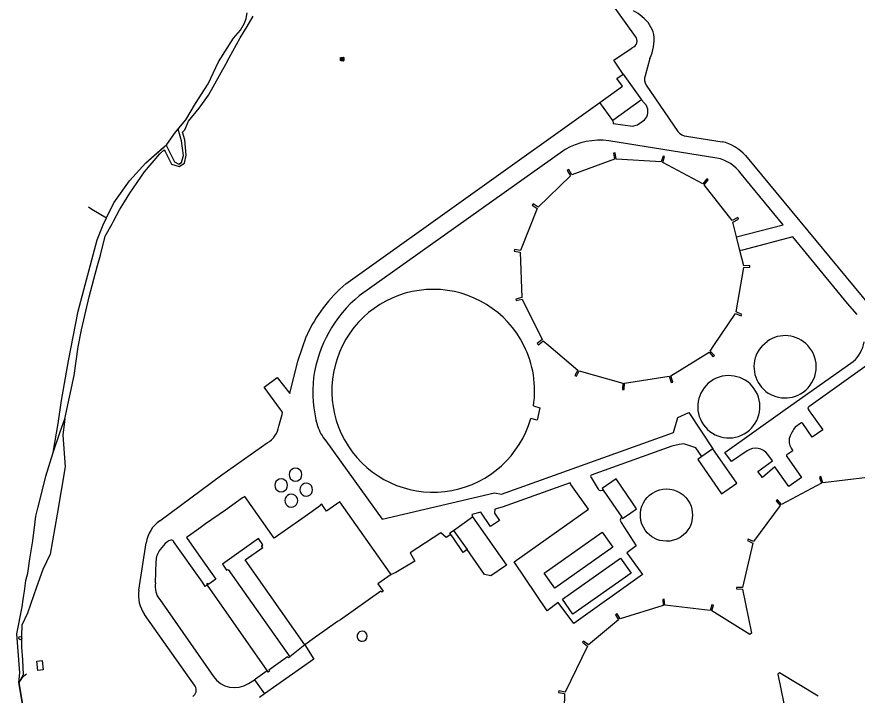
# Model space of a CAD drawing. Extents: x 162722 to 165099, y 384721 to 386283.
# Drawn here: x 162945.7 to 163196.7, y 385645.6 to 385848.1 of the extents above; entities that cross this region are included whole.
import ezdxf

# ---------------------------------------------------------------- set-up
doc = ezdxf.new("R2010")
doc.units = 0
for name, color, linetype in [('IMGEO_Bassin', 7, 'Continuous'), ('IMGEO_Bezinkbak', 7, 'Continuous'), ('IMGEO_Boom', 7, 'Continuous'), ('IMGEO_Damwand', 7, 'Continuous'), ('IMGEO_Erf', 7, 'Continuous'), ('IMGEO_Lage_trafo', 7, 'Continuous'), ('IMGEO_Oever', 7, 'Continuous'), ('IMGEO_Opslagtank', 7, 'Continuous'), ('IMGEO_Pand', 7, 'Continuous'), ('IMGEO_Rijbaan_lokaal_gesloten', 7, 'Continuous'), ('IMGEO_Rijbaan_lokaal_open', 7, 'Continuous'), ('IMGEO_Rioolput', 7, 'Continuous'), ('IMGEO_Rivier', 7, 'Continuous'), ('IMGEO_Waterloop', 7, 'Continuous')]:
    doc.layers.add(name, color=color, linetype=linetype)

msp = doc.modelspace()

# ---------------------------------------------------------------- linework, layer by layer
at = {"layer": 'IMGEO_Bassin'}
msp.add_lwpolyline([(163132.13, 385697.75), (163131.97, 385698.83), (163131.97, 385699.93), (163132.13, 385701.02), (163132.43, 385702.06), (163132.85, 385703.02), (163133.39, 385703.89), (163134, 385704.66), (163134.68, 385705.31), (163135.38, 385705.84), (163136.89, 385706.64), (163137.76, 385706.93), (163138.71, 385707.12), (163139.71, 385707.19), (163140.76, 385707.12), (163141.81, 385706.91), (163142.84, 385706.55), (163143.82, 385706.05), (163144.72, 385705.41), (163145.51, 385704.66), (163146.17, 385703.83), (163146.7, 385702.95), (163147.1, 385702.04), (163147.37, 385701.12), (163147.56, 385699.38), (163147.37, 385697.64), (163147.1, 385696.73), (163146.7, 385695.82), (163146.17, 385694.93), (163145.51, 385694.1), (163144.72, 385693.35), (163143.82, 385692.72), (163142.84, 385692.21), (163141.81, 385691.85), (163140.76, 385691.64), (163139.71, 385691.58), (163138.71, 385691.65), (163137.76, 385691.84), (163136.89, 385692.12), (163135.38, 385692.92), (163134.68, 385693.46), (163134, 385694.11), (163133.39, 385694.87), (163132.85, 385695.74), (163132.43, 385696.71), (163132.13, 385697.75)], dxfattribs=at)
at = {"layer": 'IMGEO_Bezinkbak'}
msp.add_lwpolyline([(163168.39, 385750), (163169.8, 385751.23)], dxfattribs=at)
for centre, start, end in [((163175.18, 385743.65), 43.0923, 125.3579), ((163175.18, 385743.65), 136.9064, 305.3641), ((163175.18, 385743.65), 305.367, 43.0962), ((163158.38, 385731.72), 305.364, 125.3554), ((163158.38, 385731.72), 125.364, 305.3554)]:
    msp.add_arc(centre, 9.3, start, end, dxfattribs=at)
at = {"layer": 'IMGEO_Boom'}
msp.add_circle((162946.72, 385662.64), 0.489, dxfattribs=at)
at = {"layer": 'IMGEO_Damwand'}
for points in [[(162956.53, 385718.08), (162958.05, 385726.74), (162959.05, 385733.59), (162961.09, 385745.43), (162963.98, 385760.28), (162966.86, 385771.14), (162969.71, 385781.56), (162971.43, 385786.01), (162972.48, 385788.11), (162974.69, 385792.58), (162979.36, 385799.19), (162984.2, 385804.51), (162990.49, 385810.03), (162993.06, 385813.67), (162996.2, 385817.41), (162999.05, 385822.26), (163002.83, 385828.13), (163005.95, 385834.66), (163010.39, 385841.76), (163012.49, 385844.16), (163013.67, 385846.19), (163014.15, 385847.64), (163014.47, 385849.32)], [(162948.55, 385651.85), (162947.32, 385650.89), (162946.32, 385649.44), (162950.67, 385623.49), (162951.4, 385622.58), (162952.39, 385621.34)]]:
    msp.add_lwpolyline(points, dxfattribs=at)
at = {"layer": 'IMGEO_Erf'}
for points in [[(162960.02, 385728.14), (162962.83, 385741.07), (162964.03, 385749.6), (162965, 385754.64), (162967.31, 385764.53), (162968.71, 385769.81), (162969.79, 385773.93), (162970.64, 385777.02), (162972.06, 385782.61), (162974.14, 385786.34), (162974.55, 385787.08), (162976.32, 385790.55), (162977.84, 385792.86), (162979.43, 385795.47), (162983.81, 385801.85), (162988.44, 385807.19), (162989.72, 385808.43), (162989.95, 385807.96), (162991.93, 385804.17), (162994.13, 385803.43), (162995.76, 385804.43), (162996.26, 385806.85), (162995.89, 385811.37), (162995.17, 385813.72), (162995.9, 385814.43), (162996.99, 385816.94), (163000.15, 385820.88), (163002.94, 385824.72), (163008.12, 385834.04), (163009.15, 385835.9), (163012.35, 385841.9), (163014.49, 385845.25), (163016.29, 385848.29)], [(162960.02, 385728.14), (162959.46, 385723.26), (162960.09, 385713.83), (162957.75, 385699.67), (162955.6, 385687.67), (162953.48, 385683.18), (162951.51, 385677.87), (162948.9, 385670.09), (162947.22, 385666.55), (162947.07, 385663.4), (162947.08, 385659.96), (162947.4, 385656.13), (162947.62, 385651.65), (162946.32, 385649.44)], [(163080.16, 385689.06), (163079.02, 385688.25), (163076.08, 385692.47), (163075.28, 385693.61)]]:
    msp.add_lwpolyline(points, dxfattribs=at)
at = {"layer": 'IMGEO_Lage_trafo'}
for points in [[(163029.52, 385709.63), (163030.06, 385709.9), (163030.49, 385710.33), (163030.76, 385710.86), (163030.85, 385711.46), (163030.76, 385712.05), (163030.49, 385712.59), (163030.06, 385713.01), (163029.52, 385713.28), (163028.93, 385713.38), (163028.34, 385713.28), (163027.8, 385713.01), (163027.38, 385712.59), (163027.11, 385712.05), (163027.01, 385711.46), (163027.11, 385710.86), (163027.38, 385710.33), (163027.8, 385709.9), (163028.34, 385709.63), (163028.93, 385709.54), (163029.52, 385709.63)], [(163025.23, 385706.44), (163025.77, 385706.72), (163026.19, 385707.14), (163026.47, 385707.68), (163026.56, 385708.27), (163026.47, 385708.86), (163026.19, 385709.4), (163025.77, 385709.82), (163025.23, 385710.1), (163024.64, 385710.19), (163024.05, 385710.1), (163023.51, 385709.82), (163023.09, 385709.4), (163022.82, 385708.86), (163022.72, 385708.27), (163022.82, 385707.68), (163023.09, 385707.14), (163023.51, 385706.72), (163024.05, 385706.44), (163024.64, 385706.35), (163025.23, 385706.44)], [(163032.72, 385705.13), (163033.26, 385705.41), (163033.68, 385705.83), (163033.95, 385706.37), (163034.05, 385706.96), (163033.95, 385707.55), (163033.68, 385708.09), (163033.26, 385708.51), (163032.72, 385708.79), (163032.13, 385708.88), (163031.54, 385708.79), (163031, 385708.51), (163030.58, 385708.09), (163030.3, 385707.55), (163030.21, 385706.96), (163030.3, 385706.37), (163030.58, 385705.83), (163031, 385705.41), (163031.54, 385705.13), (163032.13, 385705.04), (163032.72, 385705.13)], [(163028.25, 385701.87), (163028.79, 385702.15), (163029.21, 385702.57), (163029.48, 385703.1), (163029.58, 385703.7), (163029.48, 385704.29), (163029.21, 385704.83), (163028.79, 385705.25), (163028.25, 385705.52), (163027.66, 385705.62), (163027.06, 385705.52), (163026.53, 385705.25), (163026.1, 385704.83), (163025.83, 385704.29), (163025.74, 385703.7), (163025.83, 385703.1), (163026.1, 385702.57), (163026.53, 385702.15), (163027.06, 385701.87), (163027.66, 385701.78), (163028.25, 385701.87)]]:
    msp.add_lwpolyline(points, dxfattribs=at)
for start, end in [(89.9809, 270.0191), (270.0191, 89.9809)]:
    msp.add_arc((163048.84, 385663.2), 1.5, start, end, dxfattribs=at)
at = {"layer": 'IMGEO_Oever'}
msp.add_lwpolyline([(162956.53, 385718.08), (162958.65, 385724.24), (162960.02, 385728.14)], dxfattribs=at)
at = {"layer": 'IMGEO_Opslagtank'}
for points in [[(163160.68, 385782.42), (163159.55, 385786.87), (163161.24, 385787.73), (163161.03, 385788.2), (163159.34, 385787.34), (163151, 385797.97), (163152.2, 385799.42), (163151.84, 385799.77), (163150.64, 385798.32), (163138.66, 385804.65), (163139.2, 385806.41), (163138.72, 385806.55), (163138.18, 385804.79), (163124.72, 385805.64), (163124.46, 385807.49), (163123.96, 385807.44), (163124.22, 385805.59), (163111.5, 385800.95), (163110.54, 385802.53), (163110.12, 385802.26), (163111.08, 385800.68), (163101.44, 385791.3), (163099.91, 385792.32), (163099.62, 385791.91), (163101.15, 385790.89), (163096.12, 385778.35), (163094.3, 385778.66), (163094.2, 385778.17), (163096.02, 385777.86), (163096.51, 385764.32), (163094.74, 385763.88), (163094.87, 385763.41), (163096.64, 385763.85), (163102.61, 385751.75), (163101.15, 385750.61), (163101.51, 385750.23), (163102.96, 385751.37), (163104.58, 385750), (163113.25, 385742.68), (163112.41, 385741.08), (163112.86, 385740.82), (163113.71, 385742.42), (163126.67, 385738.75), (163126.6, 385736.92), (163127.1, 385736.9), (163127.17, 385738.73), (163140.53, 385740.83), (163141.17, 385738.93), (163141.65, 385739.06), (163141.01, 385740.96), (163152.48, 385747.99), (163153.74, 385746.65), (163154.11, 385747.01), (163152.83, 385748.35), (163153.94, 385750), (163160.34, 385759.58), (163162.05, 385758.83), (163162.25, 385759.29), (163160.54, 385760.04), (163162.86, 385773.32), (163164.7, 385773.4), (163164.7, 385773.91), (163162.86, 385773.83), (163161.71, 385778.35)], [(163161.71, 385778.35), (163160.68, 385782.42)], [(163100.02, 385731.97), (163101.93, 385731.42), (163101.15, 385727.72), (163099.2, 385728.17)], [(163199.8, 385710.62), (163186.5, 385709.05), (163185.86, 385710.92), (163185.43, 385710.61), (163186.02, 385708.9), (163174.08, 385702.58), (163172.92, 385703.97), (163172.55, 385703.64), (163173.71, 385702.25), (163165.74, 385691.49), (163164.11, 385692.24), (163163.91, 385691.79), (163165.54, 385691.04), (163162.5, 385677.76), (163160.71, 385677.81), (163160.68, 385677.32), (163162.45, 385677.27), (163165.18, 385664.08), (163164.66, 385663.74), (163153.29, 385670.79), (163153.76, 385672.49), (163153.27, 385672.61), (163152.8, 385670.9), (163139.21, 385672.49), (163139.09, 385674.24), (163138.63, 385674.16), (163138.75, 385672.41), (163125.87, 385668.4), (163124.98, 385669.92), (163124.55, 385669.65), (163125.44, 385668.12), (163116.45, 385660.61), (163115.01, 385661.79), (163114.68, 385661.41), (163116.11, 385660.23), (163109.44, 385646.56), (163107.62, 385646.95), (163107.5, 385646.46), (163109.31, 385646.07), (163109.02, 385632.58)], [(163185.05, 385645.32), (163173.55, 385652.26), (163173.06, 385651.88), (163175.74, 385638.73)]]:
    msp.add_lwpolyline(points, dxfattribs=at)
for radius, start, end in [(30.28, 26.5155, 153.4845), (30.28, 153.4853, 344.0727), (30.29, 351.4266, 26.5147)]:
    msp.add_arc((163070.07, 385736.48), radius, start, end, dxfattribs=at)
at = {"layer": 'IMGEO_Pand'}
for points in [[(163119.81, 385822.51), (163126.6, 385827.4), (163124.96, 385829.67), (163126.82, 385831)], [(163126.82, 385831), (163132.33, 385823.36)], [(163132.33, 385823.36), (163123.68, 385817.13)], [(163123.68, 385817.13), (163119.81, 385822.51)], [(163150.33, 385716.83), (163149.08, 385715.96), (163156.2, 385705.76), (163160.72, 385708.92), (163153.6, 385719.12)], [(163153.6, 385719.12), (163150.33, 385716.83)], [(163126.4, 385698.78), (163126.66, 385698.4), (163129.13, 385700.1), (163130.84, 385701.29), (163129.64, 385703.02), (163124.69, 385710.17), (163120.51, 385707.28), (163120.86, 385706.78)], [(163057.48, 385681.6), (163057.19, 385682.01), (163042.16, 385703.35), (163038.23, 385700.55), (163037.27, 385701.88), (163036.75, 385702.68), (163036.33, 385702.39), (163036.43, 385702.24), (163031.79, 385698.95), (163025.5, 385694.57), (163022.59, 385692.51), (163013.81, 385704.95), (163013.13, 385704.51), (163007.98, 385700.86), (163002.03, 385696.72), (163000, 385695.26), (162997.01, 385693.12), (162996.34, 385692.64), (163000, 385687.44), (163005.09, 385680.21), (163003.08, 385678.8), (163002.93, 385678.69), (163002.74, 385678.93), (163002.35, 385678.65), (163002.51, 385678.42)], [(163120.86, 385706.78), (163126.4, 385698.78)], [(163076.14, 385694.81), (163081.81, 385698.82)], [(163081.81, 385698.82), (163091.92, 385684.4), (163087.26, 385681.26), (163085.35, 385681.61), (163080.16, 385689.06)], [(163076.14, 385694.81), (163080.16, 385689.06)], [(163031.75, 385660.68), (163013.9, 385686.05), (163019.14, 385689.73), (163018.78, 385690.24), (163019.18, 385690.53), (163017.88, 385692.38), (163007.12, 385684.74), (163008.33, 385682.92), (163008.8, 385683.18), (163027.21, 385657.02)], [(163123.75, 385689.78), (163106.37, 385677.56), (163103.19, 385682.07), (163120.58, 385694.3), (163123.75, 385689.78)], [(163129.19, 385682.02), (163111.8, 385669.81), (163108.65, 385674.29), (163126.05, 385686.5), (163129.19, 385682.02)], [(163057.48, 385681.6), (163053.52, 385678.86), (163055.09, 385676.65), (163054.68, 385676.34), (163054.46, 385676.64), (163042.33, 385668.14), (163041.51, 385667.57), (163034.6, 385662.73), (163033.17, 385661.7), (163033.08, 385661.64), (163031.75, 385660.68)], [(163002.51, 385678.42), (163020.37, 385652.99), (163020.49, 385652.85)], [(163027.21, 385657.02), (163026.79, 385656.73), (163026.57, 385657.04), (163020.92, 385653.12), (163021.17, 385652.77), (163020.76, 385652.51), (163020.49, 385652.85)], [(162953.5, 385653.19), (162951.91, 385653.02), (162951.62, 385655.81), (162953.22, 385655.98), (162953.5, 385653.19)]]:
    msp.add_lwpolyline(points, dxfattribs=at)
at = {"layer": 'IMGEO_Rijbaan_lokaal_gesloten'}
for points in [[(163130.46, 385842.27), (163124.95, 385850), (163095.95, 385891.17), (163099.36, 385898.41), (163102.64, 385896.62)], [(163126.82, 385831), (163124.02, 385835.15), (163129.47, 385838.92)], [(163134.8, 385835.72), (163133.37, 385830.52)], [(163133.73, 385827.76), (163143.12, 385813.91)], [(163133.75, 385821.64), (163132.33, 385823.36)], [(163043.96, 385768.44), (163119.81, 385822.51)], [(163123.68, 385817.13), (163123.8, 385816.33), (163129.6, 385815.48), (163131.1, 385815.87), (163133.15, 385817.39)], [(163154.81, 385805.98), (163122.5, 385811.12)], [(163145.78, 385812.46), (163156.43, 385810.85)], [(163109.44, 385808.52), (163047.96, 385764.82)], [(163163.36, 385806.73), (163209.64, 385750.83)], [(163160.68, 385782.42), (163174.56, 385786.02), (163162.05, 385801.28)], [(163196.72, 385759.31), (163193.87, 385762.59), (163177.47, 385782.46), (163162.49, 385778.5), (163161.71, 385778.35)], [(163023.96, 385725.92), (163024.99, 385729.42), (163025.02, 385730.07), (163024.49, 385730.91), (163019.6, 385737.53), (163023.44, 385740.5), (163027.22, 385735.65), (163029.66, 385745.29), (163032.19, 385752.85)], [(163163.83, 385718.56), (163159.19, 385715.34), (163157.21, 385718.1), (163174.54, 385730.41), (163195.56, 385745.21)], [(163200.39, 385744.67), (163182.24, 385731.69)], [(163037.94, 385721.55), (163054.77, 385698.21), (163088.39, 385706.07), (163090.43, 385705.58), (163141.87, 385724.08), (163143.17, 385728.54), (163146.46, 385730.03), (163153.6, 385719.12)], [(163182.12, 385730.96), (163182.39, 385730.5), (163186.42, 385724.82), (163183.32, 385722.66), (163180.49, 385726.68)], [(163179.84, 385726.82), (163178.18, 385725.6)], [(162988.39, 385697.71), (163006.88, 385711.44), (163020.47, 385720.97)], [(163150.33, 385716.83), (163148.53, 385719.44), (163144.94, 385720.65), (163143.52, 385720.49), (163141.32, 385720), (163117.24, 385711.33)], [(163175.68, 385716.89), (163180.05, 385710.56), (163176.32, 385707.91), (163172.13, 385713.82), (163168.42, 385710.64), (163167.05, 385712.43), (163171.42, 385715.53), (163170.02, 385717.48)], [(163176.97, 385719.39), (163177.5, 385718.61), (163175.74, 385717.35)], [(163117.24, 385710.56), (163119.34, 385707.12)], [(163126.4, 385698.78), (163126.14, 385698.5), (163125.95, 385697.85), (163126.17, 385697.17), (163130.7, 385690.21), (163127.95, 385688.07), (163132.62, 385681.6), (163112.07, 385666.99), (163107.43, 385673.24), (163104.15, 385670.83), (163094.24, 385685.41), (163116.44, 385701.17), (163111.19, 385708.56), (163110.94, 385708.96), (163090.71, 385701.78), (163088.52, 385701.16), (163088.36, 385699.99), (163089.82, 385697.79), (163087.18, 385695.99), (163084.34, 385700.3), (163081.64, 385699.59), (163081.81, 385698.82)], [(163120, 385706.76), (163120.86, 385706.78)], [(163075.28, 385693.61), (163075.05, 385694.07), (163076.14, 385694.81)], [(163075.28, 385693.61), (163073.97, 385692.68), (163072.36, 385694.04), (163063.2, 385688.1), (163064.56, 385685.63), (163058.86, 385682.28), (163057.48, 385681.6)], [(162982.11, 385677), (162984.29, 385691.09)], [(162990.8, 385691.46), (162989.99, 385690.87), (162988.54, 385689.14)], [(163002.51, 385678.42), (163001.96, 385678.1), (163001.11, 385679.34), (162992.53, 385691.52)], [(162987.24, 385685.55), (162987.05, 385679.11)], [(162988.36, 385674.16), (163004.39, 385651.22)], [(162999, 385648.3), (162983.83, 385669.68)], [(163014.88, 385649.06), (163016.69, 385650.16)], [(163016.69, 385650.16), (163019.62, 385645.99)], [(163019.62, 385645.99), (163018.15, 385644.95)]]:
    msp.add_lwpolyline(points, dxfattribs=at)
for centre, radius, start, end in [((163122.04, 385835.83), 16.15, 49.6246, 60.8031), ((163126.78, 385840.54), 9.5, 13.9624, 52.9568), ((163122.76, 385841.42), 13.32, 334.6523, 6.1022), ((163128.95, 385840.9), 2.04, 284.8718, 42.1359), ((163136.17, 385829.48), 2.99, 159.66, 215.0659), ((163130.79, 385819.89), 3.44, 313.2404, 30.6164), ((163146.24, 385816.45), 4.02, 219.1879, 263.5249), ((163119.85, 385790.33), 20.96, 82.7303, 119.785), ((163152.94, 385797.07), 14.22, 42.8275, 75.7739), ((163152.37, 385794.3), 11.93, 35.7784, 78.2067), ((163072.75, 385734.45), 44.54, 130.2675, 155.6104), ((163072.46, 385735.13), 38.49, 129.5269, 171.9923), ((163188.86, 385752.7), 10.05, 311.8235, 350.7878), ((163072.17, 385736.11), 38.08, 173.4001, 195.3949), ((163182.53, 385731.27), 0.513, 123.8887, 216.9592), ((163017.12, 385727.05), 6.94, 298.8625, 350.6905), ((163051.44, 385731.96), 17.05, 200.456, 217.651), ((163189.85, 385717.14), 14.41, 144.0707, 157.3003), ((163180.11, 385726.5), 0.421, 25.8207, 130.0379), ((163180.14, 385721.46), 3.78, 160.8895, 213.2243), ((163166.36, 385714.74), 4.58, 36.7487, 123.4033), ((163175.92, 385717.09), 0.314, 125.2, 220.4273), ((163117.63, 385710.95), 0.555, 135.8388, 224.1612), ((163119.98, 385707.51), 0.748, 211.2331, 271.3996), ((162994.18, 385689.56), 10, 125.3693, 171.1784), ((162991.95, 385690.27), 1.66, 89.1803, 133.9681), ((162991.77, 385691.05), 0.899, 31.6212, 76.6059), ((162992.83, 385685.55), 5.59, 140.1307, 180.0671), ((162993.31, 385678.11), 6.33, 170.8748, 218.5439), ((162992.1, 385675.49), 10.11, 171.416, 215.1156), ((163010.76, 385655.61), 7.74, 214.5198, 302.1535), ((162996.93, 385647.19), 2.35, 304.1975, 28.2774)]:
    msp.add_arc(centre, radius, start, end, dxfattribs=at)
at = {"layer": 'IMGEO_Rijbaan_lokaal_open'}
for points in [[(163031.75, 385660.68), (163034.43, 385656.4), (163019.62, 385645.99)], [(163031.75, 385660.68), (163027.21, 385657.02)], [(163020.49, 385652.85), (163017.02, 385650.36), (163016.69, 385650.16)]]:
    msp.add_lwpolyline(points, dxfattribs=at)
at = {"layer": 'IMGEO_Rioolput'}
for p, q in [((163042.35, 385835.09), (163042.35, 385835.94)), ((163042.42, 385836.02), (163043.27, 385836.02)), ((163042.83, 385835.8), (163042.86, 385835.8)), ((163043.35, 385835.94), (163043.35, 385835.09)), ((163043.27, 385835.02), (163042.42, 385835.02)), ((163042.86, 385835.24), (163042.83, 385835.24))]:
    msp.add_line(p, q, dxfattribs=at)
for points in [[(163042.35, 385835.09), (163042.35, 385835.94)], [(163042.42, 385836.02), (163043.27, 385836.02)], [(163042.93, 385835.72), (163042.68, 385835.72), (163042.68, 385835.32)], [(163042.68, 385835.32), (163042.81, 385835.32), (163042.81, 385835.48), (163042.82, 385835.48)], [(163042.86, 385835.64), (163042.81, 385835.64), (163042.81, 385835.56)], [(163042.81, 385835.56), (163042.86, 385835.56)], [(163042.86, 385835.45), (163042.94, 385835.32), (163043.07, 385835.32), (163043.01, 385835.44)], [(163043.35, 385835.94), (163043.35, 385835.09)], [(163043.27, 385835.02), (163042.42, 385835.02)]]:
    msp.add_lwpolyline(points, dxfattribs=at)
for centre, radius, start, end in [((163042.42, 385835.94), 0.0765, 91.552, 178.448), ((163042.42, 385835.94), 0.0765, 91.552, 178.448), ((163042.82, 385835.43), 0.0533, 26.0293, 88.6989), ((163042.87, 385835.54), 0.0964, 77.0061, 93.1865), ((163042.84, 385835.75), 0.19, 274.7715, 282.9687), ((163042.88, 385835.6), 0.0378, 276.6634, 79.6772), ((163042.93, 385835.61), 0.109, 350.3612, 89.416), ((163042.93, 385835.61), 0.112, 277.5842, 350.9817), ((163042.92, 385835.39), 0.108, 29.5134, 73.7905), ((163043.27, 385835.94), 0.0765, 1.552, 88.448), ((163043.27, 385835.94), 0.0765, 1.552, 88.448), ((163042.42, 385835.09), 0.0765, 181.552, 268.448), ((163042.42, 385835.09), 0.0765, 181.552, 268.448), ((163043.27, 385835.09), 0.0765, 271.552, 358.448), ((163043.27, 385835.09), 0.0765, 271.552, 358.448)]:
    msp.add_arc(centre, radius, start, end, dxfattribs=at)
for centre, major_axis, ratio, start_param, end_param in [((163042.83, 385835.52), (-0.387, 0.002), 0.722429, 4.712389, 7.853982), ((163042.86, 385835.52), (-0.39, 0.002), 0.717154, 1.570796, 4.712389)]:
    msp.add_ellipse(centre, major_axis=major_axis, ratio=ratio, start_param=start_param, end_param=end_param, dxfattribs=at)
at = {"layer": 'IMGEO_Rivier'}
for points in [[(162972.48, 385788.11), (162974.69, 385792.58), (162979.36, 385799.19), (162984.2, 385804.51), (162989.39, 385809.07), (162990.24, 385809.81), (162992.76, 385804.81), (162994.05, 385804.14), (162994.89, 385804.6), (162995.51, 385806.69), (162994.89, 385811.11), (162993.86, 385814.61), (162994.62, 385815.53), (162996.2, 385817.41), (162999.05, 385822.26), (163002.83, 385828.13), (163005.95, 385834.66), (163010.39, 385841.76), (163012.49, 385844.16), (163013.67, 385846.19), (163014.15, 385847.64), (163014.47, 385849.32)], [(162967.13, 385791.44), (162968.07, 385790.71), (162972.48, 385788.11)]]:
    msp.add_lwpolyline(points, dxfattribs=at)
at = {"layer": 'IMGEO_Waterloop'}
for points in [[(162956.53, 385718.08), (162958.05, 385726.74), (162959.05, 385733.59), (162961.09, 385745.43), (162963.98, 385760.28), (162966.86, 385771.14), (162969.71, 385781.56), (162971.43, 385786.01), (162972.48, 385788.11)], [(162946.32, 385649.44), (162946.54, 385652.33), (162945.67, 385663.98), (162947.29, 385672), (162947.57, 385674.14), (162947.81, 385675.44), (162947.96, 385676.7), (162948.37, 385679.81), (162948.98, 385682.03), (162949.6, 385686.34), (162950.49, 385691.73), (162951.14, 385697.33), (162951.38, 385699.1), (162951.99, 385701.46), (162953.69, 385708.12), (162954.33, 385710.95), (162956.53, 385718.08)], [(162951.4, 385622.58), (162950.67, 385623.49), (162946.32, 385649.44)]]:
    msp.add_lwpolyline(points, dxfattribs=at)

doc.saveas('drawing.dxf')
